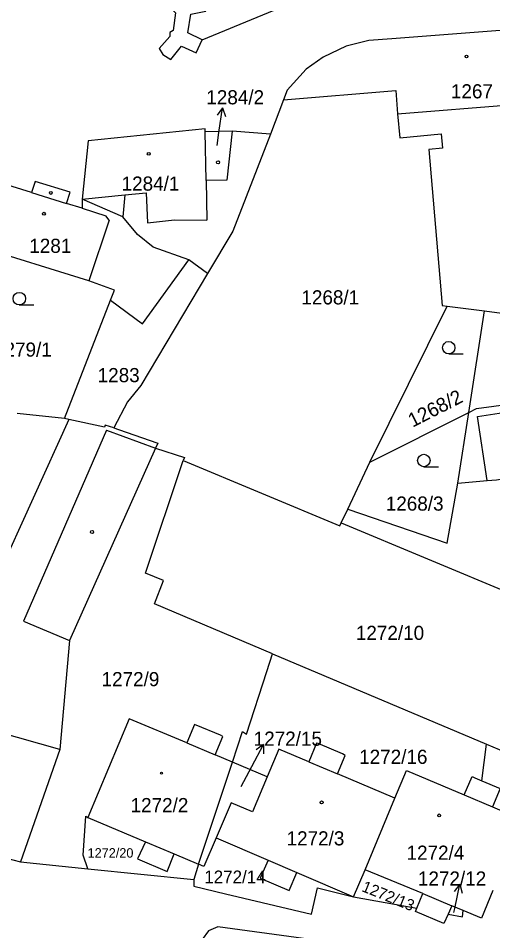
# Model space of a CAD drawing. Extents: x -733394 to -722299, y -1082822 to -1075049.
# Drawn here: x -728146.8 to -728089.7, y -1079117.6 to -1079007.9 of the extents above; entities that cross this region are included whole.
import ezdxf

# ---------------------------------------------------------------- set-up
doc = ezdxf.new("R2010")
doc.units = 0
for name, color, linetype in [('Hranice parcel', 7, 'Continuous'), ('Parcelní čísla', 7, 'Continuous'), ('Pop  PČ popisy', 7, 'Continuous'), ('Vnitřní kresba', 7, 'Continuous'), ('Značky budov', 7, 'Continuous'), ('Značky kultur', 7, 'Continuous')]:
    doc.layers.add(name, color=color, linetype=linetype)

msp = doc.modelspace()

# ---------------------------------------------------------------- linework, layer by layer
at = {"layer": 'Hranice parcel'}
for p, q in [((-728114.87, -1079017.67), (-728116.41, -1079021.8)), ((-728121.02, -1079021.46), (-728124.29, -1079021.52)), ((-728116.41, -1079021.8), (-728121.02, -1079021.46)), ((-728123.99, -1079038.59), (-728126.27, -1079036.92)), ((-728141.23, -1079056), (-728135.68, -1079041.77)), ((-728104.48, -1079061.27), (-728095.17, -1079042.51)), ((-728095.17, -1079042.51), (-728090.69, -1079043.06)), ((-728092.56, -1079055.27), (-728090.69, -1079043.06)), ((-728141.23, -1079056), (-728146.9, -1079055.41)), ((-728104.48, -1079061.27), (-728092.56, -1079055.27)), ((-728093.87, -1079063.77), (-728092.56, -1079055.27)), ((-728107.14, -1079066.9), (-728104.48, -1079061.27)), ((-728107.93, -1079068.57), (-728107.14, -1079066.9)), ((-728107.93, -1079068.57), (-728082.41, -1079079.21)), ((-728116.19, -1079084.31), (-728090.43, -1079095.18)), ((-728091.01, -1079099.57), (-728090.43, -1079095.18)), ((-728125.07, -1079109.61), (-728121.01, -1079097.32)), ((-728116.81, -1079099.09), (-728121.01, -1079097.32)), ((-728105.02, -1079110.27), (-728101.45, -1079101.66)), ((-728155.14, -1079107.09), (-728146.5, -1079109.31)), ((-728146.5, -1079109.31), (-728138.4, -1079110.16)), ((-728138.4, -1079110.16), (-728125.67, -1079111.43)), ((-728125.07, -1079109.61), (-728125.67, -1079111.43)), ((-728106.42, -1079113.54), (-728105.02, -1079110.27)), ((-728106.42, -1079113.54), (-728098.84, -1079114.9))]:
    msp.add_line(p, q, dxfattribs=at)
for points in [[(-728124.66, -1079010.48), (-728097.49, -1078999.25), (-728075.56, -1078997.01), (-728073.92, -1078996.86)], [(-728124.66, -1079010.48), (-728126.37, -1079009.62), (-728126.02, -1079007.4), (-728124.2, -1079007.04), (-728124.5, -1079005.38), (-728126.41, -1079005.68), (-728127.39, -1079003.73), (-728126.07, -1079002.34), (-728127.34, -1079001.17), (-728128.71, -1079002.49), (-728130.85, -1079001.45), (-728131.56, -1079003.03)], [(-728131.56, -1079003.03), (-728129.53, -1079004.13), (-728129.46, -1079004.55), (-728129.02, -1079004.63), (-728128.02, -1079006.47), (-728128.18, -1079006.92), (-728127.86, -1079007.22), (-728128.13, -1079009.34), (-728128.54, -1079009.59), (-728128.52, -1079010.07), (-728129.82, -1079011.53), (-728129.38, -1079012.22), (-728128.41, -1079012.83), (-728127.14, -1079011.24), (-728125.37, -1079012.04), (-728124.66, -1079010.48)], [(-728083.6, -1079008.94), (-728101.83, -1079010.36), (-728104.61, -1079010.55), (-728107.34, -1079011.23), (-728110.09, -1079012.56), (-728112.13, -1079014.01), (-728114.44, -1079016.53), (-728114.87, -1079017.67)], [(-728114.87, -1079017.67), (-728101.35, -1079016.58), (-728101.13, -1079019.38), (-728100.85, -1079022.24), (-728095.88, -1079021.79), (-728095.74, -1079023.49), (-728097.37, -1079023.64), (-728095.79, -1079042.43), (-728095.17, -1079042.51)], [(-728124.29, -1079021.52), (-728124.3, -1079021.17), (-728138.36, -1079022.6), (-728139.08, -1079029.65)], [(-728121.02, -1079021.46), (-728121.68, -1079027.35), (-728124.18, -1079027.39), (-728124.29, -1079021.52)], [(-728116.41, -1079021.8), (-728120.94, -1079033.48), (-728123.99, -1079038.59)], [(-728139.08, -1079029.65), (-728139.09, -1079030.73), (-728140.96, -1079030.15), (-728140.54, -1079028.81), (-728144.76, -1079027.51), (-728145.17, -1079028.85), (-728149.24, -1079027.59)], [(-728126.27, -1079036.92), (-728130.56, -1079035.41), (-728132.42, -1079033.88), (-728134.21, -1079031.75), (-728139.08, -1079029.65)], [(-728135.68, -1079041.77), (-728135.21, -1079040.58), (-728138.29, -1079039.45), (-728151.76, -1079035.3), (-728151.64, -1079034.94)], [(-728135.68, -1079041.77), (-728131.81, -1079044.64), (-728126.27, -1079036.92)], [(-728123.99, -1079038.59), (-728132.04, -1079052.04), (-728133.64, -1079054.02), (-728135.27, -1079057.14)], [(-728090.69, -1079043.06), (-728088.59, -1079043.33), (-728087.23, -1079043.5), (-728080.99, -1079044.28)], [(-728092.56, -1079055.27), (-728091.65, -1079054.81), (-728087.49, -1079054.23), (-728079.22, -1079053.32)], [(-728135.27, -1079057.14), (-728136.32, -1079056.82), (-728136.41, -1079057.04), (-728140.68, -1079056.12), (-728141.23, -1079056)], [(-728135.27, -1079057.14), (-728134.7, -1079057.34), (-728130, -1079058.97), (-728130.27, -1079059.58)], [(-728130.27, -1079059.58), (-728140.62, -1079082.7), (-728141.78, -1079095.8), (-728146.5, -1079109.31)], [(-728130.27, -1079059.58), (-728126.78, -1079060.7), (-728126.93, -1079061.06)], [(-728116.19, -1079084.31), (-728130.4, -1079078.31), (-728129.3, -1079075.5), (-728131.46, -1079074.59), (-728126.93, -1079061.06)], [(-728126.93, -1079061.06), (-728108.1, -1079068.92), (-728107.93, -1079068.57)], [(-728093.87, -1079063.77), (-728090.36, -1079063.48), (-728089.25, -1079063.39), (-728085.7, -1079062.83), (-728077.33, -1079061.5)], [(-728107.14, -1079066.9), (-728095.17, -1079071.01), (-728093.87, -1079063.77)], [(-728121.01, -1079097.32), (-728119.79, -1079093.64), (-728119.31, -1079093.97), (-728116.88, -1079086.44), (-728116.19, -1079084.31)], [(-728121.01, -1079097.32), (-728123.08, -1079096.45), (-728122.15, -1079094.24), (-728122.44, -1079094.09), (-728125.37, -1079092.88), (-728125.57, -1079092.8), (-728126.5, -1079095.02), (-728133.42, -1079092.11), (-728138.39, -1079103.98)], [(-728090.43, -1079095.18), (-728082.81, -1079098.39), (-728080.7, -1079093.5), (-728067.05, -1079099.33)], [(-728101.45, -1079101.66), (-728108.36, -1079098.74), (-728107.43, -1079096.53), (-728107.77, -1079096.34), (-728110.69, -1079095.11), (-728110.88, -1079095.07), (-728111.82, -1079097.29), (-728115.41, -1079095.77), (-728116.81, -1079099.09)], [(-728101.45, -1079101.66), (-728100.05, -1079098.34), (-728093.11, -1079101.28), (-728092.18, -1079099.07), (-728091.86, -1079099.21), (-728091.01, -1079099.57)], [(-728116.81, -1079099.09), (-728118.6, -1079103.3), (-728121.16, -1079102.21), (-728122.95, -1079106.42)], [(-728091.01, -1079099.57), (-728088.78, -1079100.51), (-728089.71, -1079102.71), (-728083.51, -1079105.34)], [(-728138.4, -1079110.16), (-728138.98, -1079108.52), (-728138.66, -1079103.85), (-728138.39, -1079103.98)], [(-728138.39, -1079103.98), (-728131.48, -1079106.9), (-728132.42, -1079108.95), (-728128.87, -1079110.48), (-728128.03, -1079108.36), (-728125.07, -1079109.61)], [(-728122.95, -1079106.42), (-728124.44, -1079109.88), (-728125.07, -1079109.61)], [(-728122.95, -1079106.42), (-728116.71, -1079109.11), (-728117.68, -1079111.28), (-728114.18, -1079112.78), (-728113.26, -1079110.59), (-728106.42, -1079113.54)], [(-728098.84, -1079114.9), (-728098.1, -1079113.15), (-728105.02, -1079110.27)], [(-728125.67, -1079111.43), (-728125.65, -1079112.26), (-728121.85, -1079113.16), (-728111.51, -1079115.6), (-728110.77, -1079112.43), (-728106.42, -1079113.54)], [(-728089.66, -1079112.76), (-728091.05, -1079116.09), (-728093.24, -1079115.18)], [(-728095.06, -1079115.61), (-728095.59, -1079116.75), (-728099, -1079115.28), (-728098.84, -1079114.9)], [(-728093.24, -1079115.18), (-728094.6, -1079114.61), (-728095.06, -1079115.61)], [(-728095.06, -1079115.61), (-728093.34, -1079115.93), (-728093.24, -1079115.18)], [(-728101.04, -1079122.85), (-728100.88, -1079121.4), (-728101.32, -1079120.58), (-728102.13, -1079119.96), (-728122.75, -1079117.14), (-728123.87, -1079117.6), (-728124.66, -1079118.66), (-728126.27, -1079122.85), (-728126.17, -1079124.36), (-728125.04, -1079125.32), (-728109.15, -1079133.32), (-728107.66, -1079134.56), (-728106.63, -1079134.72), (-728106.23, -1079134.46), (-728101.04, -1079122.85)]]:
    msp.add_lwpolyline(points, dxfattribs=at)
at = {"layer": 'Pop  PČ popisy'}
for p, q in [((-728122.21, -1079018.63), (-728122.85, -1079019.55)), ((-728122.63, -1079021.6), (-728122.21, -1079018.63)), ((-728122.21, -1079018.63), (-728121.86, -1079019.69)), ((-728122.84, -1079023.16), (-728122.63, -1079021.6)), ((-728118.66, -1079097.86), (-728117.25, -1079095.21)), ((-728117.25, -1079095.21), (-728118.16, -1079095.86)), ((-728117.25, -1079095.21), (-728117.28, -1079096.33)), ((-728119.96, -1079100.27), (-728118.66, -1079097.86)), ((-728093.64, -1079112), (-728094.33, -1079112.87)), ((-728094.26, -1079114.93), (-728093.64, -1079112)), ((-728093.64, -1079112), (-728093.35, -1079113.08)), ((-728094.36, -1079115.42), (-728094.26, -1079114.93))]:
    msp.add_line(p, q, dxfattribs=at)
at = {"layer": 'Vnitřní kresba'}
for p, q in [((-728101.13, -1079019.38), (-728082.9, -1079017.9)), ((-728124.18, -1079027.39), (-728124.09, -1079032.14)), ((-728145.17, -1079028.85), (-728140.96, -1079030.15)), ((-728139.08, -1079029.65), (-728133.94, -1079029.13)), ((-728133.94, -1079029.13), (-728134.21, -1079031.75)), ((-728133.94, -1079029.13), (-728131.4, -1079028.87)), ((-728131.4, -1079028.87), (-728131.23, -1079032.48)), ((-728139.09, -1079030.73), (-728136.23, -1079031.62)), ((-728135.83, -1079032.14), (-728138.29, -1079039.45)), ((-728135.83, -1079032.14), (-728136.23, -1079031.62)), ((-728131.23, -1079032.48), (-728127.99, -1079032.13)), ((-728127.99, -1079032.13), (-728124.09, -1079032.14)), ((-728091.52, -1079055.75), (-728087.36, -1079055.12)), ((-728140.68, -1079056.12), (-728153.13, -1079083.47)), ((-728090.36, -1079063.48), (-728091.52, -1079055.75)), ((-728136.16, -1079057.42), (-728146.13, -1079080.39)), ((-728136.16, -1079057.42), (-728130.27, -1079059.58)), ((-728146.13, -1079080.39), (-728140.62, -1079082.7)), ((-728141.78, -1079095.8), (-728150.32, -1079093.41)), ((-728126.5, -1079095.02), (-728123.08, -1079096.45)), ((-728111.82, -1079097.29), (-728108.36, -1079098.74)), ((-728093.11, -1079101.28), (-728089.71, -1079102.71)), ((-728131.48, -1079106.9), (-728128.03, -1079108.36)), ((-728116.71, -1079109.11), (-728113.26, -1079110.59)), ((-728098.1, -1079113.15), (-728094.6, -1079114.61))]:
    msp.add_line(p, q, dxfattribs=at)
at = {"layer": 'Značky budov'}
for centre, radius in [((-728092.84, -1079012.48), 0.175), ((-728131.08, -1079024.18), 0.175), ((-728122.74, -1079025.2), 0.175), ((-728142.85, -1079028.88), 0.175), ((-728143.69, -1079031.39), 0.175), ((-728137.9, -1079069.66), 0.175), ((-728129.55, -1079098.67), 0.117), ((-728110.27, -1079102.18), 0.175), ((-728096.13, -1079103.74), 0.175)]:
    msp.add_circle(centre, radius, dxfattribs=at)
at = {"layer": 'Značky kultur'}
for p, q in [((-728146.65, -1079042.34), (-728144.9, -1079042.34)), ((-728094.98, -1079048.25), (-728093.23, -1079048.25)), ((-728097.98, -1079061.81), (-728096.23, -1079061.81))]:
    msp.add_line(p, q, dxfattribs=at)
for centre in [(-728146.65, -1079041.59), (-728094.98, -1079047.5), (-728097.98, -1079061.06)]:
    msp.add_circle(centre, 0.75, dxfattribs=at)

# ---------------------------------------------------------------- texts
at = {"layer": 'Parcelní čísla'}
for s, height, p in [('1267', 1.7, (-728094.72, -1079017.51)), ('1284/2', 1.7, (-728124.15, -1079018.23)), ('1284/1', 1.7, (-728134.34, -1079028.61)), ('1281', 1.7, (-728145.45, -1079036.09)), ('1268/1', 1.7, (-728112.71, -1079042.29)), ('1279/1', 1.7, (-728149.69, -1079048.57)), ('1283', 1.7, (-728137.22, -1079051.64)), ('1268/3', 1.7, (-728102.56, -1079067.09)), ('1272/10', 1.7, (-728106.16, -1079082.64)), ('1272/9', 1.7, (-728136.75, -1079088.2)), ('1272/15', 1.7, (-728118.45, -1079095.36)), ('1272/16', 1.7, (-728105.76, -1079097.54)), ('1272/2', 1.7, (-728133.26, -1079103.35)), ('1272/3', 1.7, (-728114.49, -1079107.35)), ('1272/4', 1.7, (-728100.06, -1079109.07)), ('1272/20', 1.14, (-728138.43, -1079108.82)), ('1272/14', 1.53, (-728124.4, -1079111.9)), ('1272/12', 1.7, (-728098.69, -1079112.18))]:
    msp.add_text(s, height=height, dxfattribs=at).set_placement(p)
for s, height, rotation, p in [('1268/2', 1.7, 27, (-728099.33, -1079057.12)), ('1272/13', 1.36, 338, (-728105.55, -1079112.82))]:
    msp.add_text(s, height=height, rotation=rotation, dxfattribs=at).set_placement(p)

doc.saveas('drawing.dxf')
